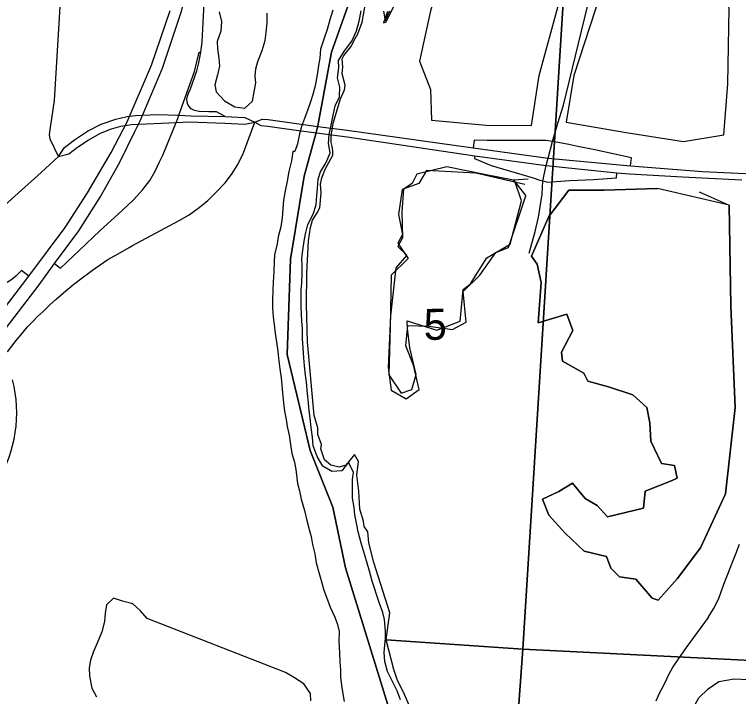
# Model space of a CAD drawing. Extents: x 114843 to 284848, y 317643 to 566895.
# Drawn here: x 201230 to 206393, y 366489 to 371355 of the extents above; entities that cross this region are included whole.
import ezdxf

# ---------------------------------------------------------------- set-up
doc = ezdxf.new("R2010")
doc.units = 0
for name, color, linetype in [('GM_X_City_Street', 7, 'Continuous'), ('GM_X_County_Road', 7, 'Continuous'), ('GM_X_Interchange_Ramps', 7, 'Continuous'), ('GM_X_Interstate_Route', 7, 'Continuous'), ('GM_X_Interstate_Shield', 7, 'Continuous'), ('GM_X_Major_River', 7, 'Continuous'), ('GM_X_Minor_Lake', 7, 'Continuous'), ('GM_X_Minor_River', 7, 'Continuous'), ('GM_X_Section', 7, 'Continuous'), ('GM_X_Section_Text', 7, 'Continuous'), ('GM_X_State_Route', 7, 'Continuous'), ('GM_X_Township', 7, 'Continuous')]:
    doc.layers.add(name, color=color, linetype=linetype)

msp = doc.modelspace()

# ---------------------------------------------------------------- linework, layer by layer
at = {"layer": 'GM_X_City_Street'}
for points in [[(204901.6, 369652.1), (204942.3, 369807.7), (204967.4, 369909.4), (204994.1, 370072.8), (204997.9, 370168.3), (205020.8, 370278.9), (205034.9, 370331), (205066.8, 370449), (205104.4, 370579.3), (205146.2, 370707.5), (205575, 372479.1), (205718.2, 373058.2)], [(206081.8, 365301.9), (206035.1, 365359.5), (206017.6, 365684.1), (206033.1, 366271.7), (206065.8, 366398.3), (206111, 366481), (206176.4, 366543.9), (206253.9, 366596.9), (206361.9, 366616.1), (206612.4, 366604.7), (206620.1, 366604.2), (206726.8, 366595.9), (206823.1, 366574.9), (206879.6, 366541.5), (206902, 366507.6), (206915, 366446.1)]]:
    msp.add_lwpolyline(points, dxfattribs=at)
at = {"layer": 'GM_X_County_Road'}
for points in [[(201544, 370342.6), (201484.4, 370465.3), (201479.1, 370499.1), (201487.5, 370549.2), (201515, 370742.3), (201556.5, 371410.1), (201620.6, 372617.5), (201698.6, 373632), (201701.1, 373663.7), (201701.6, 373674.4)], [(201544, 370342.6), (201586.5, 370405.3), (201658.8, 370461.1), (201751.7, 370522.6), (201849, 370572.1), (201951.9, 370608.7), (202034.2, 370627.7), (202092.7, 370634.6), (202251.1, 370641.2), (202401.5, 370636), (202488.6, 370632.8), (202732.2, 370626.7), (202874, 370619.4), (202945.1, 370588)], [(200648.1, 369522), (200673.1, 369540.6), (200729.6, 369588.9), (200754.5, 369610.5), (200839.4, 369692.3), (201043.5, 369889.2), (201420.5, 370227.2), (201544, 370342.6), (201617.2, 370361), (201678.8, 370409.2), (201755.4, 370459.7), (201843, 370508), (201922, 370540.1), (201989.1, 370559), (202065, 370569.3), (202382.9, 370584.8)], [(202382.9, 370584.8), (202475.3, 370589.3), (202731.1, 370580), (202872.9, 370572.7), (202945.1, 370588)]]:
    msp.add_lwpolyline(points, dxfattribs=at)
at = {"layer": 'GM_X_Interchange_Ramps'}
for points in [[(202732.2, 370626.7), (202671.4, 370660.1), (202615.8, 370661.4), (202548.4, 370663.8), (202514, 370670.7), (202490.3, 370683.1), (202475.6, 370698.2), (202466.4, 370713.4), (202460.7, 370730.8), (202458.5, 370750.9), (202463.2, 370771.8), (202472.1, 370793.3), (202484.4, 370825.4), (202529.8, 370952.2), (202545.2, 371011.1), (202558.1, 371085.4), (202568.5, 371158.8), (202574.2, 371252.5), (202587.6, 371526.6), (202597.5, 371741.2), (202608.1, 371912.3), (202614.5, 371990.6), (202566.2, 371997.4)], [(202382.9, 370584.8), (202394.7, 370613.8), (202401.5, 370636), (202513.5, 370948.8), (202547.2, 371087.1), (202558.1, 371085.4)], [(201515, 369578.9), (201558.9, 369544.6), (201693.7, 369674.9), (201839.9, 369810.8), (201997.9, 369957.6), (202076.5, 370030.1), (202106.2, 370061.4), (202145, 370107.3), (202194.3, 370171.1), (202230.5, 370232.3), (202263.9, 370302.8), (202288.7, 370351.6), (202299.8, 370381.2), (202382.9, 370584.8)], [(205066.8, 370449), (205019.7, 370456.5), (204765.8, 370455.6), (204601.4, 370455.9), (204509, 370457.6), (204500.6, 370402.8)], [(205623, 370274.8), (205631.2, 370332.5), (205369, 370390.3), (205248, 370414.3), (205182.6, 370427.2), (205107, 370442.5), (205066.8, 370449)], [(204512.3, 370346.2), (204509.9, 370328.2), (204630.5, 370278.2), (204928.2, 370189.8), (204975.9, 370174), (204997.9, 370168.3)], [(204997.9, 370168.3), (205031.3, 370159.7), (205188.9, 370169.7), (205359.4, 370178.8), (205522.2, 370189), (205525.5, 370225.9)], [(201333.7, 369487.2), (201279.5, 369529.8), (201243.8, 369492.9)], [(201243.8, 369492.9), (201239.8, 369488.8), (201210.9, 369464.6), (201178.7, 369443.1), (201147.7, 369426.7), (201122.6, 369416.3), (201093.2, 369407), (201068.4, 369402.1), (201040.6, 369399.7), (201019.2, 369399.9), (200984, 369404.2), (200957.8, 369410.8), (200931.8, 369420.4), (200906.8, 369432.9), (200884.8, 369447.1), (200864.8, 369463.2), (200845.3, 369482.4), (200824.8, 369508.3)]]:
    msp.add_lwpolyline(points, dxfattribs=at)
at = {"layer": 'GM_X_Interstate_Route'}
for points in [[(202091.6, 370525), (202128.8, 370601), (202286.6, 370971.8), (202420.8, 371379.9), (202497.8, 371679), (202566.2, 371997.4), (202655.3, 372545.9), (203012.9, 374804.1), (203208.4, 376020.2), (203396, 377179.2), (203504.4, 377903.5), (203507.7, 378076.8), (203502.2, 378242.7), (203487.2, 378391.8), (203446.9, 378564.8), (203402.2, 378707.4), (203357.6, 378826.6), (203278.9, 378988.3), (203129.9, 379261), (203011.1, 379499.1)], [(199112.4, 366584.2), (199530.9, 367133.9), (200266.2, 368094.1), (200788.4, 368775.9), (201333.7, 369487.2), (201591, 369836.5), (201751.9, 370083.7), (201919.3, 370371.2), (202033.1, 370590.2), (202208.1, 370994.5), (202341.5, 371383.2)], [(199196.9, 366539.4), (199603.1, 367073), (200338.4, 368033.1), (200869.8, 368727), (201405.8, 369426.2), (201515, 369578.9), (201688.2, 369810.9), (201841.6, 370053), (201980.2, 370297.1), (202091.6, 370525)]]:
    msp.add_lwpolyline(points, dxfattribs=at)
at = {"layer": 'GM_X_Interstate_Shield'}
msp.add_arc((200308.8, 368511.5), 937.6, 281.9503, 14.6067, dxfattribs=at)
at = {"layer": 'GM_X_Major_River'}
for points in [[(203501.2, 371386.7), (203479.3, 371316.5), (203459.3, 371248.3), (203437.4, 371178.2), (203413.5, 371108), (203407.6, 371043.9), (203397.7, 370991.8), (203389.7, 370923.6), (203373.8, 370845.4), (203357.9, 370785.3), (203342, 370733.2), (203322, 370677), (203298.1, 370612.9), (203276.2, 370556.8), (203262.2, 370504.6), (203248.3, 370432.5), (203230.4, 370378.3)], [(203983.4, 366465.9), (203959.3, 366530), (203923.2, 366602.1), (203889.1, 366668.2), (203871.1, 366740.3), (203867, 366804.4), (203870.9, 366854.5), (203876.8, 366904.6), (203876.8, 366956.7), (203868.7, 367038.8), (203856.6, 367088.9), (203830.5, 367161), (203814.4, 367211.1), (203798.4, 367263.2), (203780.3, 367313.2), (203762.2, 367383.4), (203740.1, 367457.5), (203718, 367529.6), (203700, 367591.7), (203681.9, 367663.8), (203671.8, 367713.9), (203657.7, 367786), (203651.6, 367838.1), (203641.6, 367904.2), (203639.5, 367968.3), (203641.4, 368038.4), (203647.3, 368088.5), (203611.2, 368160.6), (203565.3, 368100.4), (203493.3, 368094.3), (203429.2, 368132.3), (203389.1, 368202.4), (203361, 368278.5), (203354.9, 368340.6), (203346.9, 368408.7), (203338.8, 368474.9), (203332.7, 368528.9), (203326.6, 368585), (203320.6, 368651.2), (203312.5, 368731.3), (203306.4, 368781.4), (203298.3, 368849.5), (203294.2, 368905.6), (203288.2, 368975.7), (203284.1, 369043.9), (203284, 369116), (203279.9, 369168.1), (203275.8, 369218.2), (203273.8, 369268.3), (203273.7, 369338.4), (203275.6, 369390.5), (203279.6, 369440.6), (203281.5, 369508.7), (203281.4, 369562.8), (203279.3, 369614.9), (203285.3, 369673.1), (203295.2, 369737.2), (203305.1, 369789.3), (203321.1, 369857.5), (203361, 369929.7), (203380.9, 369997.8), (203386.8, 370063.9), (203390.7, 370114), (203394.7, 370180.2), (203412.6, 370232.3), (203452.5, 370298.5), (203480.4, 370368.7), (203468.4, 370434.8), (203474.3, 370498.9), (203488.2, 370565), (203502.1, 370637.2), (203518, 370703.3), (203548, 370767.5), (203549.9, 370837.7), (203533.8, 370903.8), (203543.7, 370975.9), (203541.6, 371026), (203583.6, 371096.2), (203635.5, 371164.4), (203669.4, 371238.6), (203687.3, 371306.8), (203703.2, 371380.9)], [(203861.3, 371379.1), (203873.3, 371309), (203907.3, 371381.2)], [(203230.4, 370378.3), (203214.4, 370378.3), (203204.5, 370310.2), (203186.6, 370236), (203174.6, 370165.9), (203160.7, 370097.7), (203148.8, 370029.6), (203142.9, 369969.4), (203139, 369905.3), (203129, 369841.2), (203111.1, 369769), (203103.2, 369718.9), (203085.3, 369640.7), (203081.3, 369590.6), (203079.4, 369520.5), (203075.5, 369446.4), (203071.6, 369388.2), (203069.7, 369316.1), (203069.7, 369262), (203073.8, 369195.9), (203081.9, 369143.8), (203090, 369081.7), (203098.1, 369017.6), (203108.1, 368953.5), (203112.2, 368903.4), (203122.3, 368827.2), (203132.4, 368763.1), (203136.4, 368711), (203140.5, 368656.9), (203148.6, 368584.8), (203154.7, 368524.7), (203166.8, 368466.6), (203174.8, 368416.5), (203188.9, 368354.4), (203199, 368286.3), (203207.1, 368224.2), (203227.2, 368160.1), (203237.2, 368110), (203249.3, 368009.9), (203263.4, 367957.8), (203275.5, 367897.7), (203297.6, 367815.6), (203315.7, 367745.4), (203331.8, 367681.4), (203345.8, 367631.3), (203355.9, 367573.2), (203372, 367507.1), (203382.1, 367443), (203402.2, 367366.9), (203416.3, 367316.8), (203436.3, 367248.7), (203454.4, 367198.6), (203480.5, 367126.5), (203514.6, 367056.4), (203534.7, 367002.3), (203544.7, 366952.3), (203542.8, 366882.1), (203546.9, 366802), (203551, 366737.9), (203555.1, 366679.8), (203555.1, 366627.7), (203563.2, 366567.6), (203571.3, 366509.5), (203581.4, 366453.4)]]:
    msp.add_lwpolyline(points, dxfattribs=at)
at = {"layer": 'GM_X_Minor_Lake'}
for points in [[(205796.1, 373254), (205734.3, 373033.2), (205626.8, 372631.8), (205521.4, 372196.3), (205517.9, 371855.5), (205408.3, 371504.2), (205219, 370920.2), (205163.4, 370587.2), (205592.3, 370512.4), (206001, 370449.5), (206289.4, 370496.6), (206316.8, 370861.6), (206326, 371398.9), (206222.9, 371966), (206211.9, 372543.5), (206187.3, 372906.3), (206086.6, 373198.7)], [(205415.8, 373066.2), (205047.1, 373135.2), (204788.9, 372953.9), (204675.2, 372684.9), (204573.6, 372357.7), (204358, 371893.8), (204196.6, 371382), (204119, 371022.9), (204197.5, 370820.6), (204203.9, 370602.1), (204594.6, 370565.3), (204917.1, 370562.3), (204972.6, 370919.4), (205112, 371433.1), (205223.3, 371914.7), (205384.6, 372510.7), (205534.3, 372872.1), (205512, 373018.4)], [(202689.6, 371373.7), (202707.2, 371305.5), (202702.7, 371237.3), (202676.2, 371161.3), (202677.9, 371111.2), (202687.5, 371043), (202691.1, 370986.8), (202678.7, 370924.8), (202658.2, 370852.7), (202667.9, 370802.5), (202727.6, 370740), (202801.3, 370697.5), (202873.3, 370687), (202927.6, 370736.7), (202940.1, 370802.8), (202952.5, 370866.9), (202946.8, 370917), (202951.1, 370967.1), (202965.5, 371019.2), (202996, 371097.1), (203018.5, 371169.2), (203024.8, 371227.3), (203031.3, 371295.4), (203031.7, 371363.5)], [(204893.7, 370181.3), (204789.5, 370172.9), (204581.1, 370214.4), (204312.6, 370267.6), (204100.3, 370216.8), (204066.4, 370148.5), (204004.4, 370108.3), (203992.6, 369947.8), (203996.9, 369761.4), (203963, 369699.1), (204027.2, 369637.2), (203949.2, 369548.7), (203911.7, 369205.8), (203894.3, 368836.8), (203916.6, 368674.5), (204022.9, 368612.7), (204114.9, 368679.1), (204076.6, 368853.4), (204020.3, 368991.6), (204036, 369136), (204184.3, 369130.5), (204352.6, 369106.9), (204450.7, 369159.4), (204430.3, 369379.9), (204548.3, 369496.5), (204662.2, 369657.3), (204752.3, 369693.7), (204875.9, 370060.9)], [(204800.5, 370158.7), (204519, 370222.2), (204168.4, 370243.1), (204112.5, 370148.7), (203994.4, 370106.2), (203968.6, 369927.7), (203996.9, 369785.4), (203965, 369723.2), (204037.3, 369615.2), (203917.3, 369494.5), (203909.9, 369127.6), (203900.4, 368784.7), (203986.8, 368654.7), (204062.9, 368679), (204094.7, 368787.3), (204050.3, 368977.6), (204032.1, 369113.9), (204030, 369170), (204242.4, 369102.6), (204408.6, 369167.3), (204430.2, 369393.9), (204482.3, 369434.2), (204598.1, 369619), (204764.2, 369715.7), (204845.9, 370026.8)], [(204869.7, 370143.1), (204519, 370222.2), (204168.4, 370243.1), (204112.5, 370148.7), (203994.4, 370106.2), (203968.6, 369927.7), (203996.9, 369785.4), (203965, 369723.2), (204037.3, 369615.2), (203917.3, 369494.5), (203909.9, 369127.6), (203900.4, 368784.7), (203986.8, 368654.7), (204062.9, 368679), (204094.7, 368787.3), (204050.3, 368977.6), (204032.1, 369113.9), (204030, 369170), (204242.4, 369102.6), (204408.6, 369167.3), (204430.2, 369393.9), (204482.3, 369434.2), (204598.1, 369619), (204764.2, 369715.7), (204845.9, 370026.8)], [(204789.5, 370172.9), (204875.9, 370060.9)], [(204845.9, 370026.8), (204800.5, 370158.7)], [(205815.3, 370114.1), (205434.7, 370100.9), (205184.3, 370102), (205040.4, 369913.1), (204916.6, 369632), (204956.8, 369574), (204985.1, 369443.8), (204963.5, 369155), (205169.7, 369217.8), (205212, 369101.7), (205132.1, 368945.1), (205138.2, 368882.9), (205290.6, 368797.2), (205318.8, 368739.2), (205467.1, 368697.6), (205639.4, 368642), (205739.8, 368550.1), (205760, 368441.9), (205768.2, 368311.6), (205844.6, 368151.4), (205936.8, 368137.7), (205954.9, 368047.6), (205920.9, 368029.4), (205728.7, 367954.6), (205714.9, 367832.3), (205458.6, 367771.3), (205384.4, 367853.2), (205300.1, 367903.1), (205209.8, 368011.1), (205111.7, 367952.6), (204995.7, 367898.1), (205039.9, 367782), (205156.3, 367654), (205292.8, 367526.2), (205451.1, 367488.6), (205483.3, 367404.5), (205545.5, 367342.5), (205661.7, 367326.9), (205778.1, 367190.9), (205820.2, 367177), (205880.2, 367243.4), (205956.1, 367327.8), (206122, 367548.9), (206299.7, 367936.4), (206331.3, 368211.2), (206368.8, 368552.1), (206337.5, 369273.8), (206326.3, 369995.5)], [(206111.8, 370091), (206326.3, 369995.5), (206337.5, 369273.8), (206368.8, 368552.1), (206331.3, 368211.2), (206299.7, 367936.4), (206122, 367548.9), (205956.1, 367327.8), (205880.2, 367243.4), (205820.2, 367177), (205778.1, 367190.9), (205661.7, 367326.9), (205545.5, 367342.5), (205483.3, 367404.5), (205451.1, 367488.6), (205292.8, 367526.2), (205156.3, 367654), (205039.9, 367782), (204995.7, 367898.1), (205111.7, 367952.6), (205209.8, 368011.1), (205300.1, 367903.1), (205384.4, 367853.2), (205458.6, 367771.3), (205714.9, 367832.3), (205728.7, 367954.6), (205920.9, 368029.4), (205954.9, 368047.6), (205936.8, 368137.7), (205844.6, 368151.4), (205768.2, 368311.6), (205760, 368441.9), (205739.8, 368550.1), (205639.4, 368642), (205467.1, 368697.6), (205318.8, 368739.2), (205290.6, 368797.2), (205138.2, 368882.9), (205132.1, 368945.1), (205212, 369101.7), (205169.7, 369217.8), (204963.5, 369155), (204985.1, 369443.8), (204956.8, 369574), (204916.6, 369632), (205040.4, 369913.1), (205184.3, 370102), (205434.7, 370100.9), (205815.3, 370114.1)], [(206326.3, 369995.5), (205815.3, 370114.1)], [(202175.7, 367047.1), (202130, 367101.5), (202074.3, 367150), (202000.4, 367170.5), (201936.5, 367191), (201886.1, 367143.2), (201877.8, 367085.1), (201871.4, 367025), (201852.9, 366950.9), (201820.4, 366869), (201794, 366811), (201771.6, 366749), (201763.2, 366692.9), (201764.8, 366634.8), (201782.3, 366548.5), (201815.9, 366488.1)], [(203161.7, 366660), (202175.7, 367047.1)], [(203342.5, 366458.4), (203340.8, 366510.6), (203293.2, 366579), (203227.5, 366623.5), (203161.7, 366660)]]:
    msp.add_lwpolyline(points, dxfattribs=at)
at = {"layer": 'GM_X_Minor_River'}
for points in [[(206177.7, 367053.7), (206215.8, 367113.8), (206252, 367187.9), (206288.2, 367292), (206316.4, 367362.1), (206346.5, 367436.2), (206374.7, 367506.4), (206400.8, 367576.4)], [(206177.7, 367053.7), (206019.3, 366839.5), (205981.2, 366785.4), (205929, 366707.3), (205898.9, 366653.3), (205860.7, 366573.1), (205824.6, 366507.1), (205802.5, 366455)]]:
    msp.add_lwpolyline(points, dxfattribs=at)
at = {"layer": 'GM_X_Section'}
for points in [[(205184.9, 372126.8), (204854.1, 366827.9), (203880, 366893), (203907.8, 367087), (203793.4, 367445), (203757.3, 367586.9), (203749.2, 367664.9), (203723.2, 367702.9), (203719.1, 367740.9), (203693, 367824.9), (203684.9, 367954.9), (203670.8, 368068.9), (203682.7, 368166.9), (203654.6, 368214.9), (203592.7, 368140.8), (203544.7, 368124.8), (203486.7, 368138.7), (203440.7, 368178.7), (203414.6, 368256.6), (203420.5, 368286.7), (203392.5, 368358.6), (203394.4, 368406.6), (203366.3, 368494.6), (203319.8, 369018.6), (203311.5, 369286.7), (203315.3, 369510.7), (203327.1, 369740.7), (203341, 369834.7), (203354.9, 369886.8), (203388.9, 369940.8), (203406.8, 369974.8), (203416.7, 370082.8), (203412.7, 370144.8), (203422.6, 370190.9), (203448.6, 370256.9), (203472.5, 370298.9), (203500.5, 370350.9), (203500.5, 370382.9), (203496.4, 370412.9), (203488.4, 370440.9), (203488.3, 370489), (203502.2, 370579), (203554.1, 370753), (203584, 370817.1), (203588, 370851.1), (203565.9, 370931.1), (203571.8, 370981.1), (203565.8, 371039.1), (203577.8, 371063.1), (203627.7, 371125.1), (203660.8, 371183.8), (203679.6, 371217.2), (203709.6, 371301.3), (203745.4, 371503.3)], [(203889.5, 371377.4), (203861.6, 371295.4), (203877.6, 371301.4), (203995.3, 371531.6)], [(204731.8, 365127.6), (204854.1, 366827.9), (210120.7, 366565.7)]]:
    msp.add_lwpolyline(points, dxfattribs=at)
for points in [[(210406.1, 371835), (210120.7, 366565.7), (204854.1, 366827.9), (205184.9, 372126.8)], [(204854.1, 366827.9), (204731.8, 365127.6), (204647.8, 365141.6), (204625.7, 365167.6), (204557.7, 365193.5), (204503.7, 365209.4), (204451.6, 365317.4), (204443.6, 365337.4), (204409.5, 365413.4), (204363.4, 365473.3), (204325.3, 365591.3), (204271.1, 365759.2), (204200.9, 365955.2), (204094.7, 366217.1), (204060.5, 366345.1), (204042.4, 366433.1), (204012.4, 366503.1), (203960.3, 366611), (203934.2, 366683), (203880, 366893)]]:
    msp.add_lwpolyline(points, close=True, dxfattribs=at)
at = {"layer": 'GM_X_State_Route'}
for points in [[(202945.1, 370588), (202995.6, 370608.9), (203038.1, 370605.3), (203241.3, 370577.5), (203394.4, 370556.9), (203603, 370528.7), (204500.6, 370402.8), (205034.9, 370331), (205623, 370274.8), (206137.2, 370234.9), (206696.5, 370208.1)], [(201179.8, 368948.6), (201242.7, 369028.8), (201281.9, 369077.3), (201324, 369125.6), (201363.6, 369167.9), (201393.2, 369197.9), (201433.9, 369237.1), (201483.3, 369283.7), (201527.4, 369323.9), (201597.1, 369383.8), (201653.7, 369431.1), (201712.8, 369477.4), (201757.3, 369509.6), (201787.4, 369531), (201810.1, 369547.7), (201896.5, 369606.5), (201985.5, 369657.5), (202046.9, 369693.6), (202072, 369707.6), (202404.9, 369884.5), (202475.8, 369925.8), (202548.4, 369978.5), (202608.8, 370028.4), (202663.1, 370083.5), (202732, 370155.1), (202778.5, 370214.5), (202824, 370285.2), (202862.4, 370368.8), (202890.6, 370438.4), (202945.1, 370588)], [(202945.1, 370588), (202986.8, 370562.9), (203037, 370558.6), (203086.5, 370551.8)], [(203086.5, 370551.8), (203240.1, 370530.8), (203383.6, 370511.5), (203601.8, 370482), (204512.3, 370346.2), (205020.8, 370278.9), (205525.5, 370225.9), (205614.7, 370217.2), (205994.3, 370196.3), (206417.8, 370176.6)]]:
    msp.add_lwpolyline(points, dxfattribs=at)
at = {"layer": 'GM_X_Township'}
for points in [[(203633.4, 371491.3), (203491.8, 371085.6), (203393.2, 370559.7), (203382.4, 370514.3), (203295.8, 370202.6), (203198.9, 369609.3), (203174.9, 368929.9), (203338.8, 368244.6), (203500.7, 367841.1), (203590.6, 367408.2), (203901.4, 366398.8), (204211.4, 365490.7), (204343, 365289.3), (204662.6, 365060.4), (204879.8, 365004.1), (205718.5, 364938), (205820.3, 364852), (205967.3, 364506.2), (205983.1, 364318.5), (205913.1, 364014.5), (205863.2, 363742), (199063.9, 365202.5)], [(205589.1, 362841.6), (205744.7, 363319.6), (205863.2, 363742), (205913.1, 364014.5), (205983.1, 364318.5), (205967.3, 364506.2), (205820.3, 364852), (205718.5, 364938), (204879.8, 365004.1), (204662.6, 365060.4), (204343, 365289.3), (204211.4, 365490.7), (203901.4, 366398.8), (203590.6, 367408.2), (203500.7, 367841.1), (203338.8, 368244.6), (203174.9, 368929.9), (203198.9, 369609.3), (203295.8, 370202.6), (203382.4, 370514.3), (203393.2, 370559.7), (203491.8, 371085.6), (203633.4, 371491.3)]]:
    msp.add_lwpolyline(points, dxfattribs=at)

# ---------------------------------------------------------------- texts
at = {"layer": 'GM_X_Section_Text'}
msp.add_text('5', height=221, rotation=0.4135, dxfattribs=at).set_placement((204149.4, 369033.8))

doc.saveas('drawing.dxf')
